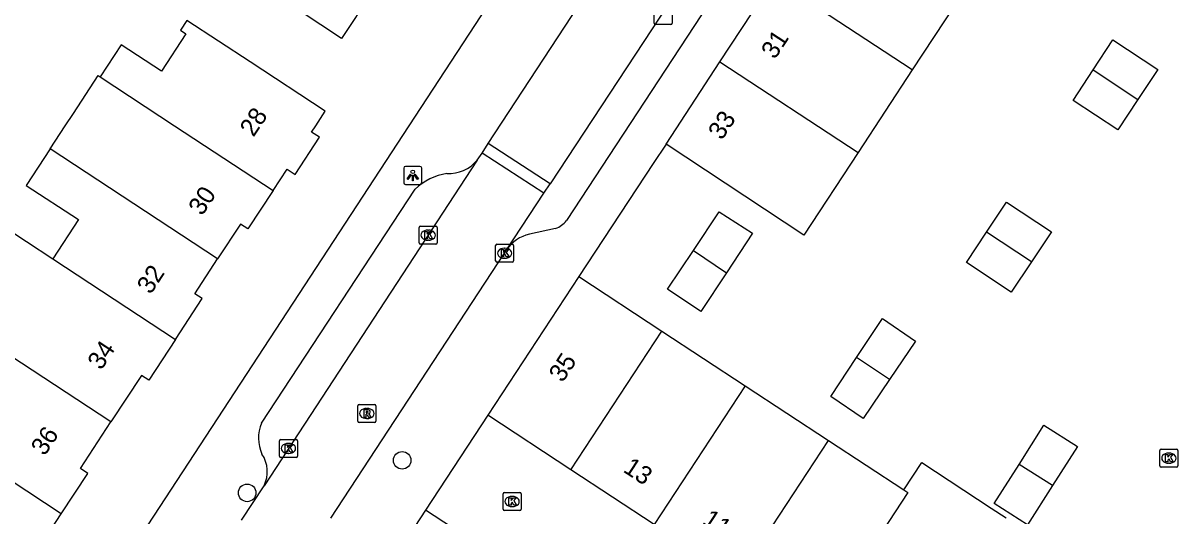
# Model space of a CAD drawing. Extents: x 159280 to 160375, y 384531 to 385872.
# Drawn here: x 159588.6 to 159652.8, y 385228.3 to 385255.7 of the extents above; entities that cross this region are included whole.
import ezdxf

# ---------------------------------------------------------------- set-up
doc = ezdxf.new("R2010")
doc.units = 0
for name, color, linetype in [('IMGEO_Boom', 7, 'Continuous'), ('IMGEO_Kolk', 7, 'Continuous'), ('IMGEO_Lichtpunt', 7, 'Continuous'), ('IMGEO_Pand', 7, 'Continuous'), ('IMGEO_Pand_nummerreeks', 7, 'Continuous'), ('IMGEO_Rijbaan_lokaal_open', 7, 'Continuous'), ('IMGEO_Rioolput', 7, 'Continuous'), ('IMGEO_Voetpad_open', 7, 'Continuous')]:
    doc.layers.add(name, color=color, linetype=linetype)

msp = doc.modelspace()

# ---------------------------------------------------------------- linework, layer by layer
at = {"layer": 'IMGEO_Boom'}
for centre in [(159609.712, 385231.406), (159601.094, 385229.597)]:
    msp.add_circle(centre, 0.489, dxfattribs=at)
at = {"layer": 'IMGEO_Kolk'}
for p, q in [((159623.725, 385255.702), (159623.725, 385256.554)), ((159624.726, 385256.554), (159624.726, 385255.702)), ((159624.652, 385255.628), (159623.8, 385255.628)), ((159610.656, 385243.491), (159610.656, 385244.343)), ((159610.731, 385244.417), (159611.583, 385244.417)), ((159611.144, 385244.197), (159611.169, 385244.197)), ((159611.657, 385244.343), (159611.657, 385243.491)), ((159611.167, 385243.637), (159611.142, 385243.637)), ((159611.583, 385243.417), (159610.731, 385243.417)), ((159614.908, 385242.488), (159614.908, 385243.34)), ((159614.983, 385243.414), (159615.835, 385243.414)), ((159615.396, 385243.194), (159615.421, 385243.194)), ((159615.909, 385243.34), (159615.909, 385242.488)), ((159615.835, 385242.414), (159614.983, 385242.414)), ((159615.419, 385242.634), (159615.394, 385242.634)), ((159602.885, 385231.641), (159602.885, 385232.493)), ((159602.96, 385232.567), (159603.812, 385232.567)), ((159603.373, 385232.347), (159603.398, 385232.347)), ((159603.886, 385232.493), (159603.886, 385231.641)), ((159651.842, 385231.1), (159651.842, 385231.952)), ((159651.917, 385232.026), (159652.769, 385232.026)), ((159652.843, 385231.952), (159652.843, 385231.1)), ((159603.812, 385231.567), (159602.96, 385231.567)), ((159603.396, 385231.787), (159603.371, 385231.787)), ((159652.33, 385231.806), (159652.355, 385231.806)), ((159652.769, 385231.026), (159651.917, 385231.026)), ((159652.353, 385231.246), (159652.328, 385231.246)), ((159615.322, 385228.692), (159615.322, 385229.544)), ((159615.397, 385229.618), (159616.249, 385229.618)), ((159615.81, 385229.398), (159615.835, 385229.398)), ((159616.323, 385229.544), (159616.323, 385228.692)), ((159615.833, 385228.838), (159615.808, 385228.838)), ((159616.249, 385228.618), (159615.397, 385228.618))]:
    msp.add_line(p, q, dxfattribs=at)
for points in [[(159623.725, 385255.702), (159623.725, 385256.554)], [(159624.726, 385256.554), (159624.726, 385255.702)], [(159624.652, 385255.628), (159623.8, 385255.628)], [(159610.656, 385243.491), (159610.656, 385244.343)], [(159610.731, 385244.417), (159611.583, 385244.417)], [(159611.657, 385244.343), (159611.657, 385243.491)], [(159610.977, 385244.117), (159611.1, 385244.117), (159611.1, 385243.966), (159611.23, 385244.117), (159611.394, 385244.117), (159611.248, 385243.966), (159611.401, 385243.717), (159611.249, 385243.717), (159611.164, 385243.881), (159611.1, 385243.814), (159611.1, 385243.717), (159610.977, 385243.717), (159610.977, 385244.117)], [(159611.583, 385243.417), (159610.731, 385243.417)], [(159614.908, 385242.488), (159614.908, 385243.34)], [(159614.983, 385243.414), (159615.835, 385243.414)], [(159615.229, 385243.114), (159615.352, 385243.114), (159615.352, 385242.963), (159615.482, 385243.114), (159615.646, 385243.114), (159615.5, 385242.963), (159615.653, 385242.714), (159615.501, 385242.714), (159615.416, 385242.878), (159615.352, 385242.811), (159615.352, 385242.714), (159615.229, 385242.714), (159615.229, 385243.114)], [(159615.909, 385243.34), (159615.909, 385242.488)], [(159615.835, 385242.414), (159614.983, 385242.414)], [(159602.885, 385231.641), (159602.885, 385232.493)], [(159602.96, 385232.567), (159603.812, 385232.567)], [(159603.206, 385232.267), (159603.329, 385232.267), (159603.329, 385232.116), (159603.459, 385232.267), (159603.623, 385232.267), (159603.477, 385232.116), (159603.63, 385231.867), (159603.478, 385231.867), (159603.393, 385232.031), (159603.329, 385231.964), (159603.329, 385231.867), (159603.206, 385231.867), (159603.206, 385232.267)], [(159603.886, 385232.493), (159603.886, 385231.641)], [(159651.842, 385231.1), (159651.842, 385231.952)], [(159651.917, 385232.026), (159652.769, 385232.026)], [(159652.843, 385231.952), (159652.843, 385231.1)], [(159603.812, 385231.567), (159602.96, 385231.567)], [(159652.163, 385231.726), (159652.286, 385231.726), (159652.286, 385231.575), (159652.416, 385231.726), (159652.58, 385231.726), (159652.434, 385231.575), (159652.587, 385231.326), (159652.435, 385231.326), (159652.35, 385231.49), (159652.286, 385231.423), (159652.286, 385231.326), (159652.163, 385231.326), (159652.163, 385231.726)], [(159652.769, 385231.026), (159651.917, 385231.026)], [(159615.322, 385228.692), (159615.322, 385229.544)], [(159615.397, 385229.618), (159616.249, 385229.618)], [(159616.323, 385229.544), (159616.323, 385228.692)], [(159615.643, 385229.318), (159615.766, 385229.318), (159615.766, 385229.167), (159615.896, 385229.318), (159616.06, 385229.318), (159615.914, 385229.167), (159616.067, 385228.918), (159615.915, 385228.918), (159615.83, 385229.082), (159615.766, 385229.015), (159615.766, 385228.918), (159615.643, 385228.918), (159615.643, 385229.318)], [(159616.249, 385228.618), (159615.397, 385228.618)]]:
    msp.add_lwpolyline(points, dxfattribs=at)
for centre, start, end in [((159623.802, 385255.704), 181.55205, 268.44795), ((159623.802, 385255.704), 181.55205, 268.44795), ((159624.65, 385255.704), 271.55205, 358.44795), ((159624.65, 385255.704), 271.55205, 358.44795), ((159610.733, 385244.341), 91.55205, 178.44795), ((159610.733, 385244.341), 91.55205, 178.44795), ((159611.581, 385244.341), 1.55205, 88.44795), ((159611.581, 385244.341), 1.55205, 88.44795), ((159610.733, 385243.493), 181.55205, 268.44795), ((159610.733, 385243.493), 181.55205, 268.44795), ((159611.581, 385243.493), 271.55205, 358.44795), ((159611.581, 385243.493), 271.55205, 358.44795), ((159614.985, 385243.338), 91.55205, 178.44795), ((159614.985, 385243.338), 91.55205, 178.44795), ((159615.833, 385243.338), 1.55205, 88.44795), ((159615.833, 385243.338), 1.55205, 88.44795), ((159614.985, 385242.49), 181.55205, 268.44795), ((159614.985, 385242.49), 181.55205, 268.44795), ((159615.833, 385242.49), 271.55205, 358.44795), ((159615.833, 385242.49), 271.55205, 358.44795), ((159602.962, 385232.491), 91.55205, 178.44795), ((159602.962, 385232.491), 91.55205, 178.44795), ((159603.81, 385232.491), 1.55205, 88.44795), ((159603.81, 385232.491), 1.55205, 88.44795), ((159651.919, 385231.95), 91.55205, 178.44795), ((159651.919, 385231.95), 91.55205, 178.44795), ((159652.767, 385231.95), 1.55205, 88.44795), ((159652.767, 385231.95), 1.55205, 88.44795), ((159602.962, 385231.643), 181.55205, 268.44795), ((159602.962, 385231.643), 181.55205, 268.44795), ((159603.81, 385231.643), 271.55205, 358.44795), ((159603.81, 385231.643), 271.55205, 358.44795), ((159651.919, 385231.102), 181.55205, 268.44795), ((159651.919, 385231.102), 181.55205, 268.44795), ((159652.767, 385231.102), 271.55205, 358.44795), ((159652.767, 385231.102), 271.55205, 358.44795), ((159615.399, 385229.542), 91.55205, 178.44795), ((159615.399, 385229.542), 91.55205, 178.44795), ((159616.247, 385229.542), 1.55205, 88.44795), ((159616.247, 385229.542), 1.55205, 88.44795), ((159615.399, 385228.694), 181.55205, 268.44795), ((159615.399, 385228.694), 181.55205, 268.44795), ((159616.247, 385228.694), 271.55205, 358.44795), ((159616.247, 385228.694), 271.55205, 358.44795)]:
    msp.add_arc(centre, 0.0765, start, end, dxfattribs=at)
for centre, major_axis, ratio, start_param, end_param in [((159611.143, 385243.917), (-0.387, 0.002), 0.722429, 4.712389, 7.853982), ((159611.168, 385243.917), (-0.39, 0.002), 0.717154, 1.570796, 4.712389), ((159615.395, 385242.914), (-0.387, 0.002), 0.722429, 4.712389, 7.853982), ((159615.42, 385242.914), (-0.39, 0.002), 0.717154, 1.570796, 4.712389), ((159603.372, 385232.067), (-0.387, 0.002), 0.722429, 4.712389, 7.853982), ((159603.397, 385232.067), (-0.39, 0.002), 0.717154, 1.570796, 4.712389), ((159652.329, 385231.526), (-0.387, 0.002), 0.722429, 4.712389, 7.853982), ((159652.354, 385231.526), (-0.39, 0.002), 0.717154, 1.570796, 4.712389), ((159615.809, 385229.118), (-0.387, 0.002), 0.722429, 4.712389, 7.853982), ((159615.834, 385229.118), (-0.39, 0.002), 0.717154, 1.570796, 4.712389)]:
    msp.add_ellipse(centre, major_axis=major_axis, ratio=ratio, start_param=start_param, end_param=end_param, dxfattribs=at)
at = {"layer": 'IMGEO_Lichtpunt'}
for p, q in [((159609.8, 385247.64), (159609.8, 385246.833)), ((159609.8, 385247.64), (159609.8, 385246.833)), ((159610.702, 385247.735), (159609.894, 385247.735)), ((159610.702, 385247.735), (159609.894, 385247.735)), ((159610.796, 385246.833), (159610.796, 385247.64)), ((159610.796, 385246.833), (159610.796, 385247.64)), ((159609.894, 385246.739), (159610.702, 385246.739)), ((159609.894, 385246.739), (159610.702, 385246.739))]:
    msp.add_line(p, q, dxfattribs=at)
for points in [[(159610.174, 385247.304), (159610.213, 385247.276), (159610.025, 385247.014), (159609.987, 385247.041), (159610.174, 385247.304)], [(159610.276, 385247.256), (159610.323, 385247.256), (159610.323, 385246.934), (159610.276, 385246.934), (159610.276, 385247.256)], [(159610.386, 385247.276), (159610.424, 385247.303), (159610.611, 385247.041), (159610.572, 385247.013), (159610.386, 385247.276)]]:
    msp.add_lwpolyline(points, dxfattribs=at)
msp.add_circle((159610.299, 385247.438), 0.0994, dxfattribs=at)
for centre, start, end in [((159609.894, 385247.64), 90, 180), ((159609.894, 385247.64), 90, 180), ((159610.702, 385247.64), 0, 90), ((159610.702, 385247.64), 0, 90), ((159609.894, 385246.833), 180, 270), ((159609.894, 385246.833), 180, 270), ((159610.702, 385246.833), 270, 0), ((159610.702, 385246.833), 270, 360)]:
    msp.add_arc(centre, 0.0946, start, end, dxfattribs=at)
at = {"layer": 'IMGEO_Pand'}
for points in [[(159595.623, 385273.972), (159611.874, 385263.213), (159610.218, 385260.711), (159605.224, 385264.018), (159602.994, 385260.65), (159607.988, 385257.343), (159606.337, 385254.849), (159590.086, 385265.608)], [(159627.379, 385253.547), (159630.392, 385258.14)], [(159638.076, 385253.104), (159630.392, 385258.14)], [(159641.088, 385257.698), (159638.076, 385253.104)], [(159602.536, 385246.404), (159603.315, 385247.592), (159603.764, 385247.298), (159605.113, 385249.356), (159604.678, 385249.641), (159604.913, 385250), (159605.438, 385250.8), (159601.257, 385253.542), (159597.734, 385255.852), (159597.381, 385255.313), (159597.69, 385255.109), (159596.323, 385253.024), (159594.079, 385254.496), (159592.914, 385252.72)], [(159648.135, 385253.104), (159649.232, 385254.765), (159651.733, 385253.126), (159650.618, 385251.451)], [(159624.382, 385248.977), (159627.379, 385253.547)], [(159627.379, 385253.547), (159635.065, 385248.509)], [(159590.134, 385248.713), (159590.978, 385250), (159591.429, 385250.688), (159592.807, 385252.79), (159592.914, 385252.72)], [(159592.914, 385252.72), (159597.052, 385250), (159602.536, 385246.404)], [(159638.076, 385253.104), (159635.065, 385248.509)], [(159650.618, 385251.451), (159649.503, 385249.776), (159647.012, 385251.403), (159648.135, 385253.104)], [(159648.135, 385253.104), (159650.618, 385251.451)], [(159590.134, 385248.713), (159588.806, 385246.687), (159591.713, 385244.781), (159590.282, 385242.599)], [(159599.45, 385242.6), (159590.134, 385248.713)], [(159635.065, 385248.509), (159632.053, 385243.915), (159624.382, 385248.977)], [(159602.536, 385246.404), (159601.133, 385244.264), (159600.719, 385244.535), (159599.45, 385242.6)], [(159642.209, 385244.086), (159643.313, 385245.747), (159645.811, 385244.102), (159644.694, 385242.428)], [(159625.904, 385243.058), (159627.339, 385245.207), (159629.193, 385244.031), (159627.74, 385241.831)], [(159584.153, 385239.678), (159587.341, 385244.529), (159590.282, 385242.599)], [(159644.694, 385242.428), (159643.576, 385240.754), (159641.086, 385242.397), (159642.209, 385244.086)], [(159644.694, 385242.428), (159642.209, 385244.086)], [(159627.74, 385241.831), (159626.318, 385239.678), (159624.468, 385240.909), (159625.904, 385243.058)], [(159625.904, 385243.058), (159627.74, 385241.831)], [(159590.282, 385242.599), (159597.108, 385238.121)], [(159597.108, 385238.121), (159598.597, 385240.392), (159598.181, 385240.665), (159599.45, 385242.6)], [(159619.542, 385241.615), (159614.468, 385233.909)], [(159619.542, 385241.615), (159624.157, 385238.586)], [(159593.512, 385233.539), (159584.153, 385239.678)], [(159634.977, 385237.121), (159636.415, 385239.281), (159638.259, 385238.03), (159636.816, 385235.895)], [(159619.097, 385230.873), (159624.157, 385238.586)], [(159624.157, 385238.586), (159628.785, 385235.549)], [(159597.108, 385238.121), (159595.622, 385235.855), (159595.208, 385236.126), (159593.512, 385233.539)], [(159636.816, 385235.895), (159635.351, 385233.727), (159633.538, 385234.96), (159634.977, 385237.121)], [(159636.816, 385235.895), (159634.977, 385237.121)], [(159628.785, 385235.549), (159623.727, 385227.836)], [(159628.785, 385235.549), (159633.414, 385232.511)], [(159590.756, 385228.435), (159584.129, 385232.788), (159581.011, 385234.836)], [(159619.097, 385230.873), (159614.468, 385233.909)], [(159590.756, 385228.435), (159592.229, 385230.681), (159591.816, 385230.952), (159593.512, 385233.539)], [(159644.011, 385231.181), (159645.398, 385233.361), (159647.257, 385232.178), (159645.868, 385229.999)], [(159628.356, 385224.799), (159633.414, 385232.511)], [(159633.414, 385232.511), (159637.601, 385229.763)], [(159623.727, 385227.836), (159619.097, 385230.873)], [(159637.601, 385229.763), (159638.602, 385231.279), (159642.462, 385228.747), (159643.294, 385228.201)], [(159645.868, 385229.999), (159644.479, 385227.819), (159642.623, 385229), (159644.011, 385231.181)], [(159645.868, 385229.999), (159644.011, 385231.181)], [(159637.601, 385229.763), (159637.818, 385229.617), (159633.878, 385223.601), (159634.094, 385223.454)], [(159587.588, 385224.532), (159588.857, 385226.467), (159589.282, 385226.188), (159590.756, 385228.435)]]:
    msp.add_lwpolyline(points, dxfattribs=at)
at = {"layer": 'IMGEO_Rijbaan_lokaal_open'}
for points in [[(159614.498, 385249.01), (159627.653, 385269.081)], [(159631.128, 385266.838), (159617.935, 385246.773)], [(159614.153, 385248.483), (159614.498, 385249.01)], [(159617.935, 385246.773), (159614.498, 385249.01)], [(159613.885, 385248.094), (159602.029, 385229.995)], [(159613.885, 385248.094), (159614.153, 385248.483)], [(159617.588, 385246.247), (159614.153, 385248.483)], [(159617.588, 385246.247), (159617.935, 385246.773)], [(159615.528, 385243.113), (159617.588, 385246.247)], [(159605.742, 385228.2), (159615.409, 385242.914), (159615.528, 385243.113)], [(159600.774, 385228.082), (159602.029, 385229.995)]]:
    msp.add_lwpolyline(points, dxfattribs=at)
at = {"layer": 'IMGEO_Rioolput'}
for p, q in [((159607.318, 385234.509), (159608.17, 385234.509)), ((159607.243, 385233.583), (159607.243, 385234.435)), ((159607.731, 385234.289), (159607.756, 385234.289)), ((159608.244, 385234.435), (159608.244, 385233.583)), ((159608.17, 385233.509), (159607.318, 385233.509)), ((159607.754, 385233.729), (159607.729, 385233.729))]:
    msp.add_line(p, q, dxfattribs=at)
for points in [[(159607.318, 385234.509), (159608.17, 385234.509)], [(159607.243, 385233.583), (159607.243, 385234.435)], [(159607.832, 385234.207), (159607.58, 385234.209), (159607.58, 385233.809)], [(159607.58, 385233.809), (159607.704, 385233.809), (159607.704, 385233.971), (159607.715, 385233.971)], [(159607.758, 385234.128), (159607.704, 385234.128), (159607.704, 385234.047)], [(159607.704, 385234.047), (159607.756, 385234.047)], [(159607.762, 385233.942), (159607.833, 385233.809), (159607.973, 385233.809), (159607.908, 385233.935)], [(159608.244, 385234.435), (159608.244, 385233.583)], [(159608.17, 385233.509), (159607.318, 385233.509)]]:
    msp.add_lwpolyline(points, dxfattribs=at)
for centre, radius, start, end in [((159607.32, 385234.433), 0.0765, 91.55205, 178.44795), ((159607.32, 385234.433), 0.0765, 91.55205, 178.44795), ((159608.168, 385234.433), 0.0765, 1.55205, 88.44795), ((159608.168, 385234.433), 0.0765, 1.55205, 88.44795), ((159607.714, 385233.918), 0.0533, 26.02933, 88.69889), ((159607.74, 385234.236), 0.19, 274.7715, 282.96867), ((159607.764, 385234.032), 0.0964, 77.00612, 93.18647), ((159607.778, 385234.089), 0.0378, 276.66336, 79.67722), ((159607.831, 385234.097), 0.109, 350.36119, 89.41601), ((159607.829, 385234.097), 0.112, 277.58423, 350.98172), ((159607.813, 385233.882), 0.108, 29.51342, 73.79051), ((159607.32, 385233.585), 0.0765, 181.55205, 268.44795), ((159607.32, 385233.585), 0.0765, 181.55205, 268.44795), ((159608.168, 385233.585), 0.0765, 271.55205, 358.44795), ((159608.168, 385233.585), 0.0765, 271.55205, 358.44795)]:
    msp.add_arc(centre, radius, start, end, dxfattribs=at)
for centre, major_axis, ratio, start_param, end_param in [((159607.73, 385234.009), (-0.387, 0.002), 0.722429, 4.712389, 7.853982), ((159607.755, 385234.009), (-0.39, 0.002), 0.717154, 1.570796, 4.712389)]:
    msp.add_ellipse(centre, major_axis=major_axis, ratio=ratio, start_param=start_param, end_param=end_param, dxfattribs=at)
at = {"layer": 'IMGEO_Voetpad_open'}
for points in [[(159629.433, 385279.565), (159610.074, 385250), (159581.668, 385206.619)], [(159634.211, 385268.144), (159618.849, 385244.727)], [(159624.382, 385248.977), (159623.674, 385247.909), (159619.542, 385241.615)], [(159601.888, 385233.471), (159610.441, 385246.475)], [(159618.245, 385244.291), (159616.782, 385243.967)], [(159614.468, 385233.909), (159611.013, 385228.628)], [(159611.013, 385228.628), (159609.232, 385225.905)], [(159616.538, 385225.018), (159611.013, 385228.628)]]:
    msp.add_lwpolyline(points, dxfattribs=at)
for centre, radius, start, end in [((159612.285, 385249.403), 2.067, 267.46705, 320.70918), ((159612.639, 385244.221), 3.148, 98.13364, 134.28831), ((159617.753, 385245.608), 1.406, 290.46271, 321.18488), ((159617.227, 385241.966), 2.05, 102.53302, 145.97833), ((159603.847, 385232.642), 2.127, 157.06145, 204.60886), ((159600.454, 385230.776), 1.758, 333.63964, 33.89781)]:
    msp.add_arc(centre, radius, start, end, dxfattribs=at)

# ---------------------------------------------------------------- texts
at = {"layer": 'IMGEO_Pand_nummerreeks'}
for s, rotation, p in [('31', 56.73428, (159630.433, 385253.645)), ('28', 56.36805, (159601.444, 385249.328)), ('33', 56.74574, (159627.487, 385249.153)), ('30', 56.75005, (159598.589, 385244.951)), ('32', 56.75147, (159595.727, 385240.584)), ('34', 56.75147, (159592.979, 385236.374)), ('35', 56.63688, (159618.63, 385235.685)), ('36', 56.75147, (159589.834, 385231.606)), ('13', 326.7398, (159621.944, 385230.8)), ('11', 326.73407, (159626.341, 385227.915))]:
    msp.add_text(s, height=1, rotation=rotation, dxfattribs=at).set_placement(p)

doc.saveas('drawing.dxf')
